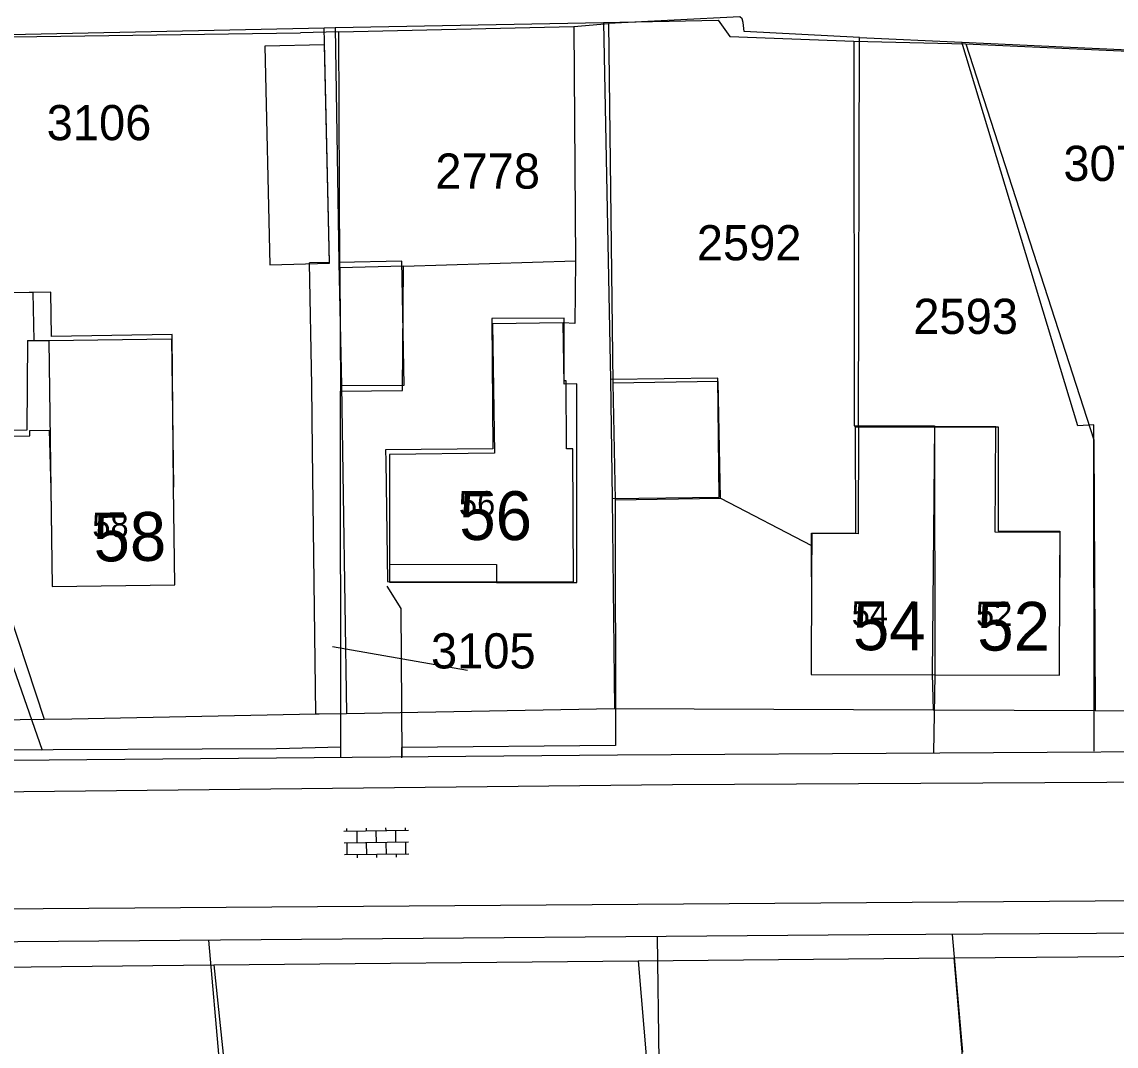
# Model space of a CAD drawing. Extents: x 148816 to 151297, y 399515 to 402500.
# Drawn here: x 149334.2 to 149390.2, y 400000.9 to 400053.3 of the extents above; entities that cross this region are included whole.
import ezdxf

# ---------------------------------------------------------------- set-up
doc = ezdxf.new("R2010")
doc.units = 0
for name, color, linetype in [('B01 Hoofdgebouw  [D] Norm', 7, 'Continuous'), ('B01 Hoofdgebouw  [T] Norm', 7, 'Continuous'), ('B01 hoofgebouw', 7, 'Continuous'), ('B02 Bijgebouw  [D] Norm', 7, 'Continuous'), ('B02 Bijgebouw  [T] Norm', 7, 'Continuous'), ('B03 Overig opstal  [D] Norm', 7, 'Continuous'), ('G01 perceelsgrens', 7, 'Continuous'), ('S02 Open verharding  Norm', 7, 'Continuous'), ('T04 Haag heg  [D] Gem', 7, 'Continuous'), ('V00 Kant verharding algemeen  [T] Norm', 7, 'Continuous'), ('Z01 perceelnummer', 7, 'Continuous'), ('Z02 huisnummer', 7, 'Continuous'), ('Z02 Huisnummer  [Tekst] Norm', 7, 'Continuous')]:
    doc.layers.add(name, color=color, linetype=linetype)

msp = doc.modelspace()

# ---------------------------------------------------------------- linework, layer by layer
at = {"layer": 'B01 Hoofdgebouw  [D] Norm'}
for p, q in [((149334.5, 400037.003), (149335.6, 400037.017)), ((149335.6, 400037.017), (149341.88, 400037.097)), ((149335.6, 400037.017), (149335.7, 400029.41)), ((149341.88, 400037.097), (149341.976, 400029.5))]:
    msp.add_line(p, q, dxfattribs=at)
for points in [[(149353.7, 400034.452), (149353.741, 400040.807), (149350.487, 400040.724), (149350.523, 400034.42)], [(149364.567, 400028.848), (149369.956, 400028.944), (149369.85, 400034.914), (149364.461, 400034.818)]]:
    msp.add_lwpolyline(points, close=True, dxfattribs=at)
for points in [[(149362.61, 400029.63), (149362.61, 400034.8), (149361.962, 400034.782), (149361.916, 400037.911), (149358.296, 400037.858), (149358.393, 400031.249), (149353.031, 400031.172), (149353.03, 400030.56)], [(149387.33, 400024.88), (149387.339, 400027.191), (149384.025, 400027.204), (149384.045, 400032.599), (149377.02, 400032.625), (149377, 400027.124), (149374.629, 400027.132), (149374.62, 400024.92)]]:
    msp.add_lwpolyline(points, dxfattribs=at)
at = {"layer": 'B01 Hoofdgebouw  [T] Norm'}
for p, q in [((149353.03, 400030.56), (149353.02, 400025.56)), ((149335.7, 400029.41), (149335.76, 400024.42)), ((149342.04, 400024.5), (149341.97, 400029.5)), ((149362.61, 400024.62), (149362.61, 400029.63)), ((149353.02, 400025.56), (149358.5, 400025.55)), ((149358.5, 400025.55), (149358.5, 400024.63)), ((149374.62, 400024.92), (149374.6, 400019.92)), ((149387.31, 400019.88), (149387.33, 400024.88)), ((149335.76, 400024.42), (149342.04, 400024.5)), ((149358.5, 400024.63), (149362.61, 400024.62)), ((149374.6, 400019.92), (149387.31, 400019.88))]:
    msp.add_line(p, q, dxfattribs=at)
at = {"layer": 'B01 hoofgebouw'}
for points in [[(149349.96, 400040.96), (149349.71, 400052.14), (149346.65, 400052.07), (149346.9, 400040.89), (149349.96, 400040.96)], [(149353.78, 400034.73), (149353.66, 400041.07), (149350.44, 400041.01), (149350.58, 400034.71), (149353.78, 400034.73)], [(149341.97, 400029.501), (149341.91, 400037.32), (149335.73, 400037.22), (149335.7, 400039.48), (149326.8, 400039.34), (149329.38, 400032.95), (149330.86, 400032.97), (149330.87, 400032.07), (149334.63, 400032.13), (149334.62, 400032.41), (149335.62, 400032.42), (149335.7, 400029.411)], [(149362.44, 400024.66), (149362.41, 400031.47), (149362.08, 400031.47), (149362.06, 400034.95), (149361.97, 400034.95), (149361.96, 400038.15), (149358.26, 400038.14), (149358.31, 400031.46), (149352.83, 400031.42), (149352.839, 400030.827)], [(149369.9, 400029), (149369.82, 400035.08), (149364.33, 400035.01), (149364.42, 400028.92), (149369.9, 400029)], [(149374.62, 400024.921), (149374.618, 400027.158), (149376.88, 400027.159), (149376.876, 400032.593), (149384.162, 400032.598), (149384.165, 400027.255), (149387.328, 400027.258), (149387.33, 400024.881)], [(149352.839, 400030.827), (149352.93, 400024.67)], [(149353.03, 400030.561), (149353.02, 400025.561), (149358.5, 400025.551), (149358.5, 400024.631), (149362.61, 400024.621), (149362.61, 400029.631)], [(149335.7, 400029.411), (149335.76, 400024.421), (149342.04, 400024.501), (149341.97, 400029.501)], [(149353.02, 400025.561), (149353.02, 400024.641), (149358.5, 400024.631)], [(149352.93, 400024.67), (149362.44, 400024.66)], [(149374.62, 400024.921), (149374.6, 400019.921), (149387.31, 400019.881), (149387.33, 400024.881)]]:
    msp.add_lwpolyline(points, dxfattribs=at)
at = {"layer": 'B02 Bijgebouw  [D] Norm'}
msp.add_lwpolyline([(149334.5, 400037.003), (149334.479, 400032.423), (149330.493, 400032.369), (149330.466, 400033.865), (149329.019, 400033.915), (149327.874, 400036.755), (149329.524, 400036.959), (149329.598, 400039.546), (149334.777, 400039.474), (149334.834, 400037.007)], dxfattribs=at)
at = {"layer": 'B02 Bijgebouw  [T] Norm'}
for p, q in [((149353.02, 400025.56), (149353.02, 400024.64)), ((149353.02, 400024.64), (149358.5, 400024.63))]:
    msp.add_line(p, q, dxfattribs=at)
at = {"layer": 'B03 Overig opstal  [D] Norm'}
msp.add_line((149380.909, 400032.611), (149380.929, 400019.9), dxfattribs=at)
at = {"layer": 'G01 perceelsgrens'}
for points in [[(149350.25, 400053.03), (149363.98, 400053.29)], [(149363.98, 400053.29), (149369.84, 400053.4), (149370.44, 400052.56), (149376.79, 400052.33)], [(149363.98, 400053.29), (149364.33, 400035.01), (149364.42, 400028.92), (149364.54, 400018.18)], [(149318.28, 400052.34), (149349.689, 400053.018)], [(149349.689, 400053.018), (149350.25, 400053.03)], [(149349.959, 400041.001), (149349.689, 400053.018)], [(149350.25, 400053.03), (149350.44, 400041.01)], [(149376.79, 400052.33), (149382.51, 400052.19)], [(149376.79, 400052.33), (149376.8, 400032.65), (149380.92, 400032.65), (149380.8, 400019.93), (149380.84, 400018.11)], [(149382.51, 400052.19), (149391.59, 400051.78), (149393.947, 400051.677)], [(149382.51, 400052.19), (149389.06, 400031.92), (149389.13, 400018.07)], [(149321.659, 400045.982), (149333.12, 400024.42), (149335.36, 400017.63)], [(149349.959, 400041.001), (149348.93, 400040.982)], [(149349.09, 400031.393), (149349.06, 400034.701), (149348.93, 400040.982)], [(149350.44, 400041.01), (149350.58, 400034.71), (149350.82, 400017.93)], [(149349.25, 400017.898), (149349.09, 400031.393)], [(149350.82, 400017.93), (149364.54, 400018.18)], [(149364.54, 400018.18), (149380.84, 400018.11)], [(149380.84, 400018.11), (149389.13, 400018.07)], [(149389.13, 400018.07), (149402.56, 400018.01)], [(149304.523, 400017.203), (149335.36, 400017.63)], [(149335.36, 400017.63), (149336.77, 400017.65), (149349.25, 400017.898)], [(149349.25, 400017.898), (149349.43, 400017.902), (149350.82, 400017.93)], [(149344.04, 400005.06), (149365.75, 400005.26)], [(149365.75, 400005.26), (149381.91, 400005.42)], [(149365.75, 400005.26), (149366.187, 400000)], [(149381.91, 400005.42), (149398.838, 400005.559)], [(149381.91, 400005.42), (149382.369, 400000)], [(149330.01, 400004.9), (149344.04, 400005.06)], [(149344.04, 400005.06), (149344.573, 400000)]]:
    msp.add_lwpolyline(points, dxfattribs=at)
at = {"layer": 'S02 Open verharding  Norm'}
for p, q in [((149353.999, 400011.93), (149350.699, 400011.881)), ((149350.849, 400011.884), (149350.847, 400012.034)), ((149351.349, 400011.891), (149351.358, 400011.291)), ((149351.849, 400011.899), (149351.847, 400012.048)), ((149352.358, 400011.306), (149352.349, 400011.906)), ((149352.849, 400011.913), (149352.847, 400012.063)), ((149353.358, 400011.321), (149353.349, 400011.921)), ((149353.849, 400011.928), (149353.847, 400012.078)), ((149354.008, 400011.331), (149350.708, 400011.281)), ((149350.867, 400010.684), (149350.858, 400011.284)), ((149351.867, 400010.699), (149351.858, 400011.299)), ((149352.867, 400010.713), (149352.858, 400011.313)), ((149353.867, 400010.728), (149353.858, 400011.328)), ((149354.017, 400010.731), (149350.717, 400010.682)), ((149351.367, 400010.691), (149351.369, 400010.541)), ((149352.367, 400010.706), (149352.369, 400010.556)), ((149353.367, 400010.721), (149353.369, 400010.571))]:
    msp.add_line(p, q, dxfattribs=at)
at = {"layer": 'T04 Haag heg  [D] Gem'}
for p, q in [((149369.956, 400028.944), (149374.626, 400026.513)), ((149380.929, 400019.9), (149380.853, 400015.909)), ((149343.77, 400006.331), (149344.334, 399999.915))]:
    msp.add_line(p, q, dxfattribs=at)
for points in [[(149362.461, 400053.085), (149364.241, 400053.227)], [(149377.071, 400052.517), (149371.177, 400052.831), (149371.129, 400053.289), (149371.079, 400053.467), (149370.953, 400053.569), (149364.241, 400053.227)], [(149364.241, 400053.227), (149364.461, 400034.818)], [(149314.943, 400017.036), (149245.477, 400016.344), (149237.911, 400016.236), (149230.04, 400015.976), (149222.5, 400015.843), (149202.771, 400017.12), (149191.674, 400018.531), (149183.142, 400019.893), (149179.206, 400021.031), (149187.487, 400044.018), (149270.43, 400049.769), (149310.468, 400052.085), (149317.805, 400052.32), (149348.48, 400052.759)], [(149350.437, 400052.799), (149348.48, 400052.759)], [(149350.437, 400052.799), (149362.461, 400053.085)], [(149350.487, 400040.724), (149350.437, 400052.799)], [(149362.461, 400053.085), (149362.536, 400041.086)], [(149377.02, 400032.625), (149377.071, 400052.517)], [(149377.071, 400052.517), (149382.305, 400052.284)], [(149382.305, 400052.284), (149401.209, 400051.411)], [(149389.087, 400015.986), (149389.067, 400032.697), (149388.254, 400032.651), (149382.305, 400052.284)], [(149329.019, 400033.915), (149335.255, 400016.039)], [(149364.567, 400028.848), (149364.589, 400016.291)], [(149347.254, 400016.112), (149316.772, 400015.972), (149315.121, 400016.326), (149314.585, 400019.217), (149315.59, 400019.38)], [(149364.589, 400016.291), (149353.659, 400016.176)], [(149350.533, 400016.194), (149347.254, 400016.112)], [(149366.823, 400000.136), (149366.733, 400006.504)], [(149382.36, 400000.585), (149381.827, 400006.619)]]:
    msp.add_lwpolyline(points, dxfattribs=at)
at = {"layer": 'V00 Kant verharding algemeen  [T] Norm'}
for p, q in [((149353.652, 400015.655), (149353.659, 400016.176)), ((149326.078, 400007.882), (149409.868, 400008.495))]:
    msp.add_line(p, q, dxfattribs=at)
for points in [[(149353.741, 400040.807), (149362.536, 400041.086)], [(149362.536, 400041.086), (149362.516, 400037.884), (149361.916, 400037.911)], [(149350.533, 400015.675), (149350.523, 400034.42)], [(149352.899, 400024.442), (149353.603, 400023.294), (149353.663, 400015.703)], [(149314.261, 400015.355), (149364.695, 400015.8), (149397.682, 400016.013)], [(149411.946, 400014.512), (149367.513, 400014.271), (149321.653, 400013.778)], [(149415.891, 400006.794), (149409.594, 400006.786), (149377.56, 400006.593), (149311.186, 400006.047), (149277.828, 400005.74), (149245.085, 400005.436)]]:
    msp.add_lwpolyline(points, dxfattribs=at)
at = {"layer": 'Z01 perceelnummer'}
msp.add_lwpolyline([(149357.022, 400020.128), (149350.105, 400021.335)], dxfattribs=at)

# ---------------------------------------------------------------- texts
for s, p in [('3106', (149335.487, 400047.261)), ('2778', (149355.373, 400044.78)), ('3073', (149387.507, 400045.175)), ('2592', (149368.752, 400041.113)), ('2593', (149379.829, 400037.347)), ('3105', (149355.15, 400020.228))]:
    msp.add_text(s, height=1.8, dxfattribs=at).set_placement(p)
at = {"layer": 'Z02 huisnummer'}
for s, rotation, p in [('56', 359.8854, (149356.597, 400026.803)), ('58', 0.7448, (149337.896, 400025.697)), ('54', 359.8281, (149376.738, 400021.163)), ('52', 359.8281, (149383.098, 400021.143))]:
    msp.add_text(s, height=2.5, rotation=rotation, dxfattribs=at).set_placement(p)
at = {"layer": 'Z02 Huisnummer  [Tekst] Norm'}
for s, p in [('56', (149356.58, 400028.055)), ('58', (149337.82, 400026.945)), ('54', (149376.675, 400022.415)), ('52', (149383.035, 400022.395))]:
    msp.add_text(s, height=1.25, dxfattribs=at).set_placement(p)

doc.saveas('drawing.dxf')
